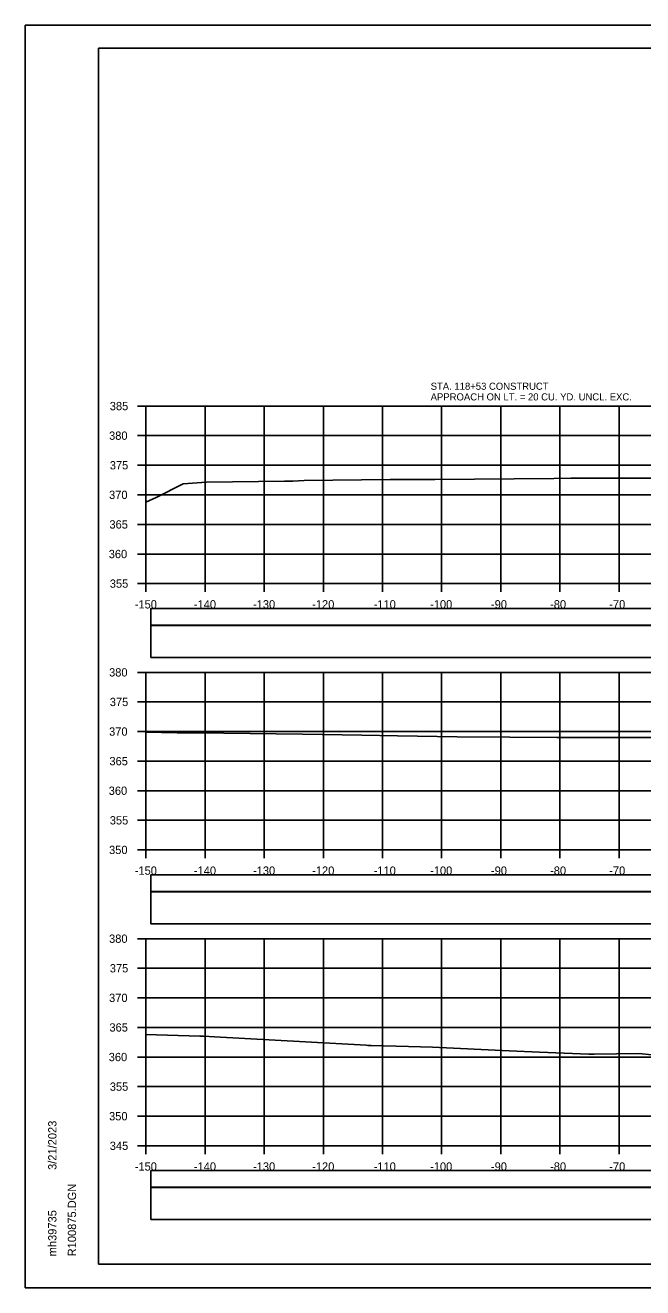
# Model space of a CAD drawing. Extents: x 1368122 to 1710785, y 373130 to 557566.
# Drawn here: x 1368518.5 to 1368622.9, y 375690.4 to 375903.7 of the extents above; entities that cross this region are included whole.
import ezdxf

# ---------------------------------------------------------------- set-up
doc = ezdxf.new("R2010")
doc.units = 0
for name, color, linetype in [('R_Alt Surface', 7, 'Continuous'), ('R_Axis', 7, 'Continuous'), ('R_Axis Annot', 7, 'Continuous'), ('R_Border', 7, 'Continuous'), ('R_Exist Surface', 7, 'Continuous'), ('R_Grid', 7, 'Continuous'), ('R_No Plot', 7, 'Continuous'), ('R_Water Annot', 7, 'Continuous')]:
    doc.layers.add(name, color=color, linetype=linetype)

msp = doc.modelspace()

# ---------------------------------------------------------------- linework, layer by layer
for points in [[(1368539.73, 375796.89), (1368838.03, 375796.89), (1368838.03, 375802.3), (1368539.73, 375802.3)], [(1368539.73, 375751.89), (1368838.03, 375751.89), (1368838.03, 375757.3), (1368539.73, 375757.3)], [(1368539.73, 375701.89), (1368838.03, 375701.89), (1368838.03, 375707.3), (1368539.73, 375707.3)]]:
    msp.add_lwpolyline(points, close=True)
at = {"layer": 'R_Alt Surface'}
for points in [[(1368539.73, 375802.36), (1368838.03, 375802.36), (1368838.03, 375805.17), (1368539.73, 375805.17)], [(1368539.73, 375757.36), (1368838.03, 375757.36), (1368838.03, 375760.17), (1368539.73, 375760.17)], [(1368539.73, 375707.36), (1368838.03, 375707.36), (1368838.03, 375710.17), (1368539.73, 375710.17)]]:
    msp.add_lwpolyline(points, close=True, dxfattribs=at)
at = {"layer": 'R_Axis'}
for p, q in [((1368537.48, 375839.37), (1368538.88, 375839.37)), ((1368538.88, 375809.37), (1368538.88, 375839.37)), ((1368537.48, 375834.37), (1368538.88, 375834.37)), ((1368537.48, 375829.37), (1368538.88, 375829.37)), ((1368537.48, 375824.37), (1368538.88, 375824.37)), ((1368537.48, 375819.37), (1368538.88, 375819.37)), ((1368537.48, 375814.37), (1368538.88, 375814.37)), ((1368537.48, 375809.37), (1368538.88, 375809.37)), ((1368538.88, 375809.37), (1368838.88, 375809.37)), ((1368538.88, 375807.97), (1368538.88, 375809.37)), ((1368548.88, 375807.97), (1368548.88, 375809.37)), ((1368558.88, 375807.97), (1368558.88, 375809.37)), ((1368568.88, 375807.97), (1368568.88, 375809.37)), ((1368578.88, 375807.97), (1368578.88, 375809.37)), ((1368588.88, 375807.97), (1368588.88, 375809.37)), ((1368598.88, 375807.97), (1368598.88, 375809.37)), ((1368608.88, 375807.97), (1368608.88, 375809.37)), ((1368618.88, 375807.97), (1368618.88, 375809.37)), ((1368537.48, 375794.37), (1368538.88, 375794.37)), ((1368538.88, 375764.37), (1368538.88, 375794.37)), ((1368537.48, 375789.37), (1368538.88, 375789.37)), ((1368537.48, 375784.37), (1368538.88, 375784.37)), ((1368537.48, 375779.37), (1368538.88, 375779.37)), ((1368537.48, 375774.37), (1368538.88, 375774.37)), ((1368537.48, 375769.37), (1368538.88, 375769.37)), ((1368537.48, 375764.37), (1368538.88, 375764.37)), ((1368538.88, 375764.37), (1368838.88, 375764.37)), ((1368538.88, 375762.97), (1368538.88, 375764.37)), ((1368548.88, 375762.97), (1368548.88, 375764.37)), ((1368558.88, 375762.97), (1368558.88, 375764.37)), ((1368568.88, 375762.97), (1368568.88, 375764.37)), ((1368578.88, 375762.97), (1368578.88, 375764.37)), ((1368588.88, 375762.97), (1368588.88, 375764.37)), ((1368598.88, 375762.97), (1368598.88, 375764.37)), ((1368608.88, 375762.97), (1368608.88, 375764.37)), ((1368618.88, 375762.97), (1368618.88, 375764.37)), ((1368537.48, 375749.37), (1368538.88, 375749.37)), ((1368538.88, 375714.37), (1368538.88, 375749.37)), ((1368537.48, 375744.37), (1368538.88, 375744.37)), ((1368537.48, 375739.37), (1368538.88, 375739.37)), ((1368537.48, 375734.37), (1368538.88, 375734.37)), ((1368537.48, 375729.37), (1368538.88, 375729.37)), ((1368537.48, 375724.37), (1368538.88, 375724.37)), ((1368537.48, 375719.37), (1368538.88, 375719.37)), ((1368537.48, 375714.37), (1368538.88, 375714.37)), ((1368538.88, 375714.37), (1368838.88, 375714.37)), ((1368538.88, 375712.97), (1368538.88, 375714.37)), ((1368548.88, 375712.97), (1368548.88, 375714.37)), ((1368558.88, 375712.97), (1368558.88, 375714.37)), ((1368568.88, 375712.97), (1368568.88, 375714.37)), ((1368578.88, 375712.97), (1368578.88, 375714.37)), ((1368588.88, 375712.97), (1368588.88, 375714.37)), ((1368598.88, 375712.97), (1368598.88, 375714.37)), ((1368608.88, 375712.97), (1368608.88, 375714.37)), ((1368618.88, 375712.97), (1368618.88, 375714.37))]:
    msp.add_line(p, q, dxfattribs=at)
at = {"layer": 'R_Border'}
for p, q in [((1368530.88, 375899.83), (1368847.06, 375899.83)), ((1368530.88, 375694.37), (1368530.88, 375899.83)), ((1368530.88, 375694.37), (1368530.88, 375694.37)), ((1368847.06, 375694.37), (1368530.88, 375694.37))]:
    msp.add_line(p, q, dxfattribs=at)
at = {"layer": 'R_Exist Surface'}
for points in [[(1368538.88, 375823.13), (1368540.61, 375823.94), (1368545.17, 375826.23), (1368549.15, 375826.53), (1368562.32, 375826.67), (1368563.7, 375826.68), (1368564.7, 375826.74), (1368565.66, 375826.79), (1368580.18, 375826.95), (1368581.44, 375826.95), (1368587.74, 375826.98), (1368607.84, 375827.14), (1368610.71, 375827.16), (1368614.23, 375827.16), (1368626.5, 375827.18)], [(1368538.88, 375784.24), (1368544.17, 375784.16), (1368552.07, 375784.09), (1368565.37, 375783.94), (1368575.39, 375783.76), (1368581.43, 375783.66), (1368591.52, 375783.45), (1368600.4, 375783.4), (1368608.37, 375783.34), (1368617.38, 375783.35), (1368633.04, 375783.34)], [(1368538.88, 375733.19), (1368548.01, 375732.92), (1368548.64, 375732.9), (1368550.49, 375732.81), (1368576.13, 375731.35), (1368576.43, 375731.34), (1368576.96, 375731.32), (1368583.29, 375731.17), (1368587.31, 375731.06), (1368600.3, 375730.41), (1368605.41, 375730.18), (1368613.77, 375729.86), (1368614.66, 375729.85), (1368622.22, 375729.94), (1368624.41, 375729.73)]]:
    msp.add_lwpolyline(points, dxfattribs=at)
at = {"layer": 'R_Grid'}
for p, q in [((1368538.88, 375839.37), (1368838.88, 375839.37)), ((1368538.88, 375809.37), (1368538.88, 375839.37)), ((1368548.88, 375809.37), (1368548.88, 375839.37)), ((1368558.88, 375809.37), (1368558.88, 375839.37)), ((1368568.88, 375809.37), (1368568.88, 375839.37)), ((1368578.88, 375809.37), (1368578.88, 375839.37)), ((1368588.88, 375809.37), (1368588.88, 375839.37)), ((1368598.88, 375809.37), (1368598.88, 375839.37)), ((1368608.88, 375809.37), (1368608.88, 375839.37)), ((1368618.88, 375809.37), (1368618.88, 375839.37)), ((1368538.88, 375834.37), (1368838.88, 375834.37)), ((1368538.88, 375829.37), (1368838.88, 375829.37)), ((1368538.88, 375824.37), (1368838.88, 375824.37)), ((1368538.88, 375819.37), (1368838.88, 375819.37)), ((1368538.88, 375814.37), (1368838.88, 375814.37)), ((1368538.88, 375809.37), (1368838.88, 375809.37)), ((1368538.88, 375794.37), (1368838.88, 375794.37)), ((1368538.88, 375764.37), (1368538.88, 375794.37)), ((1368548.88, 375764.37), (1368548.88, 375794.37)), ((1368558.88, 375764.37), (1368558.88, 375794.37)), ((1368568.88, 375764.37), (1368568.88, 375794.37)), ((1368578.88, 375764.37), (1368578.88, 375794.37)), ((1368588.88, 375764.37), (1368588.88, 375794.37)), ((1368598.88, 375764.37), (1368598.88, 375794.37)), ((1368608.88, 375764.37), (1368608.88, 375794.37)), ((1368618.88, 375764.37), (1368618.88, 375794.37)), ((1368538.88, 375789.37), (1368838.88, 375789.37)), ((1368538.88, 375784.37), (1368838.88, 375784.37)), ((1368538.88, 375779.37), (1368838.88, 375779.37)), ((1368538.88, 375774.37), (1368838.88, 375774.37)), ((1368538.88, 375769.37), (1368838.88, 375769.37)), ((1368538.88, 375764.37), (1368838.88, 375764.37)), ((1368538.88, 375749.37), (1368838.88, 375749.37)), ((1368538.88, 375714.37), (1368538.88, 375749.37)), ((1368548.88, 375714.37), (1368548.88, 375749.37)), ((1368558.88, 375714.37), (1368558.88, 375749.37)), ((1368568.88, 375714.37), (1368568.88, 375749.37)), ((1368578.88, 375714.37), (1368578.88, 375749.37)), ((1368588.88, 375714.37), (1368588.88, 375749.37)), ((1368598.88, 375714.37), (1368598.88, 375749.37)), ((1368608.88, 375714.37), (1368608.88, 375749.37)), ((1368618.88, 375714.37), (1368618.88, 375749.37)), ((1368538.88, 375744.37), (1368838.88, 375744.37)), ((1368538.88, 375739.37), (1368838.88, 375739.37)), ((1368538.88, 375734.37), (1368838.88, 375734.37)), ((1368538.88, 375729.37), (1368838.88, 375729.37)), ((1368538.88, 375724.37), (1368838.88, 375724.37)), ((1368538.88, 375719.37), (1368838.88, 375719.37)), ((1368538.88, 375714.37), (1368838.88, 375714.37))]:
    msp.add_line(p, q, dxfattribs=at)
at = {"layer": 'R_No Plot'}
for p, q in [((1368518.48, 375903.72), (1368851.81, 375903.72)), ((1368518.48, 375690.39), (1368851.81, 375690.39))]:
    msp.add_line(p, q, dxfattribs=at)
for points in [[(1368518.47, 375903.72), (1368851.81, 375903.72), (1368851.81, 375690.38), (1368518.47, 375690.38)], [(1368764.8, 375899.83), (1368784.42, 375899.83), (1368784.42, 375889.95), (1368800.53, 375889.95), (1368823.73, 375889.95), (1368823.85, 375861.79), (1368847.06, 375861.79), (1368847.06, 375694.37), (1368530.88, 375694.37), (1368530.88, 375899.83)]]:
    msp.add_lwpolyline(points, close=True, dxfattribs=at)

# ---------------------------------------------------------------- texts
at = {"layer": 'R_Axis Annot'}
for s, p in [('385', (1368532.77, 375838.67)), ('380', (1368532.65, 375833.67)), ('375', (1368532.77, 375828.67)), ('370', (1368532.65, 375823.67)), ('365', (1368532.71, 375818.67)), ('360', (1368532.59, 375813.67)), ('355', (1368532.77, 375808.67)), ('-150', (1368536.99, 375805.17)), ('-140', (1368546.99, 375805.17)), ('-130', (1368556.99, 375805.17)), ('-120', (1368566.99, 375805.17)), ('-110', (1368577.39, 375805.17)), ('-100', (1368586.93, 375805.17)), ('-90', (1368597.22, 375805.17)), ('-80', (1368607.22, 375805.17)), ('-70', (1368617.22, 375805.17)), ('380', (1368532.65, 375793.67)), ('375', (1368532.77, 375788.67)), ('370', (1368532.65, 375783.67)), ('365', (1368532.71, 375778.67)), ('360', (1368532.59, 375773.67)), ('355', (1368532.77, 375768.67)), ('350', (1368532.65, 375763.67)), ('-150', (1368536.99, 375760.17)), ('-140', (1368546.99, 375760.17)), ('-130', (1368556.99, 375760.17)), ('-120', (1368566.99, 375760.17)), ('-110', (1368577.39, 375760.17)), ('-100', (1368586.93, 375760.17)), ('-90', (1368597.22, 375760.17)), ('-80', (1368607.22, 375760.17)), ('-70', (1368617.22, 375760.17)), ('380', (1368532.65, 375748.67)), ('375', (1368532.77, 375743.67)), ('370', (1368532.65, 375738.67)), ('365', (1368532.71, 375733.67)), ('360', (1368532.59, 375728.67)), ('355', (1368532.77, 375723.67)), ('350', (1368532.65, 375718.67)), ('345', (1368532.77, 375713.67)), ('-150', (1368536.99, 375710.17)), ('-140', (1368546.99, 375710.17)), ('-130', (1368556.99, 375710.17)), ('-120', (1368566.99, 375710.17)), ('-110', (1368577.39, 375710.17)), ('-100', (1368586.93, 375710.17)), ('-90', (1368597.22, 375710.17)), ('-80', (1368607.22, 375710.17)), ('-70', (1368617.22, 375710.17))]:
    msp.add_text(s, height=1.4, dxfattribs=at).set_placement(p)
at = {"layer": 'R_Border'}
for s, p in [('3/21/2023', (1368523.75, 375710.29)), ('R100875.DGN', (1368527.07, 375695.69)), ('mh39735', (1368523.75, 375695.69))]:
    msp.add_text(s, height=1.4, rotation=90, dxfattribs=at).set_placement(p)
at = {"layer": 'R_Water Annot'}
for s, p in [('STA. 118+53 CONSTRUCT', (1368587.03, 375842.12)), ('APPROACH ON LT. = 20 CU. YD. UNCL. EXC.', (1368587.03, 375840.32))]:
    msp.add_text(s, height=1.2, dxfattribs=at).set_placement(p)

doc.saveas('drawing.dxf')
